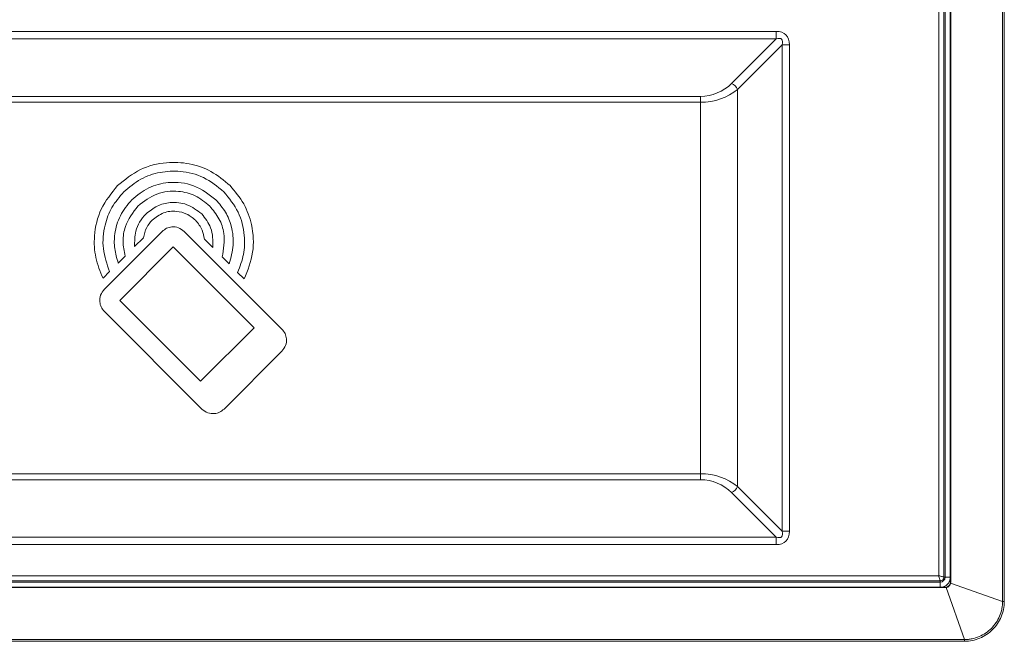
# Model space of a CAD drawing. Header units: millimetres. Extents: x 0 to 1118, y 0 to 864.
# Tile 315 of 390: x 965 to 989, y 394 to 409. Entities that reach past the tile are written whole.
import ezdxf

# ---------------------------------------------------------------- set-up
doc = ezdxf.new("R2010")
doc.units = ezdxf.units.MM

msp = doc.modelspace()

# ---------------------------------------------------------------- linework, layer by layer
at = {"color": 9, "linetype": 'Continuous', "lineweight": 0}
for p, q in [((988.8397, 394.7544), (988.8397, 445.9228)), ((988.8821, 445.9228), (988.8821, 394.7544)), ((987.3214, 395.3715), (987.3214, 445.3057)), ((987.4463, 445.3386), (987.4463, 395.3386)), ((987.4731, 395.3386), (987.4731, 445.3386)), ((987.6117, 445.4213), (987.6117, 395.256)), ((954.7559, 408.3172), (983.4528, 408.3172)), ((983.4528, 408.3172), (983.4528, 408.1404)), ((983.4528, 408.1404), (954.7559, 408.1404)), ((982.3922, 407.0797), (983.4528, 408.1404)), ((983.5943, 407.999), (982.5336, 406.9383)), ((983.5943, 396.4283), (983.5943, 407.999)), ((983.771, 407.999), (983.5943, 407.999)), ((983.771, 407.999), (983.771, 396.4283)), ((956.559, 406.7722), (981.6497, 406.7722)), ((981.6497, 406.6308), (981.6497, 406.7722)), ((982.5336, 406.9383), (982.5336, 397.4889)), ((981.6497, 406.6308), (956.559, 406.6308)), ((981.6497, 397.7965), (981.6497, 406.6308)), ((956.559, 397.7965), (981.6497, 397.7965)), ((981.6497, 397.655), (956.559, 397.655)), ((981.6497, 397.655), (981.6497, 397.7965)), ((982.5336, 397.4889), (983.5943, 396.4283)), ((983.4528, 396.2868), (982.3922, 397.3475)), ((954.7559, 396.2868), (983.4528, 396.2868)), ((983.4528, 396.2868), (983.4528, 396.1101)), ((983.771, 396.4283), (983.5943, 396.4283)), ((983.4528, 396.1101), (954.7559, 396.1101)), ((950.8873, 395.3715), (987.3214, 395.3715)), ((987.4463, 395.3386), (987.4731, 395.3386)), ((987.5952, 395.3386), (987.4731, 395.3386)), ((987.3544, 395.2467), (950.8544, 395.2467)), ((950.8544, 395.2198), (987.3544, 395.2198)), ((987.3544, 395.2198), (987.3544, 395.2467)), ((987.3544, 395.2198), (987.3544, 395.0978)), ((987.9386, 393.8533), (987.4971, 395.0899)), ((987.6031, 395.1959), (988.8397, 394.7544)), ((988.8821, 394.7544), (988.8397, 394.7544)), ((950.2701, 393.8533), (987.9386, 393.8533)), ((987.9386, 393.8109), (950.2701, 393.8109)), ((987.9386, 393.8533), (987.9386, 393.8109))]:
    msp.add_line(p, q, dxfattribs=at)
at = {"color": 7, "linetype": 'Continuous', "lineweight": 15}
for p, q in [((987.5952, 445.4719), (987.5952, 395.2053)), ((987.6041, 395.2047), (987.6041, 445.4725)), ((968.8411, 403.559), (967.4649, 402.1828)), ((971.6896, 401.2369), (969.3676, 403.559)), ((968.1864, 403.1991), (968.3947, 403.4072)), ((969.845, 403.3763), (970.0466, 403.1747)), ((969.1044, 403.1905), (967.8334, 401.9196)), ((971.0276, 401.2674), (969.1044, 403.1905)), ((967.7949, 402.8076), (967.9594, 402.972)), ((970.2703, 402.9511), (970.4336, 402.7877)), ((967.4341, 402.4466), (967.5896, 402.6023)), ((970.6375, 402.584), (970.793, 402.4284)), ((967.8334, 401.9196), (969.7565, 399.9964)), ((967.4649, 401.6563), (969.787, 399.3342)), ((969.7565, 399.9964), (971.0276, 401.2674)), ((970.3134, 399.3343), (971.6897, 400.7105)), ((950.7204, 395.0886), (987.4883, 395.0886)), ((987.4876, 395.0978), (950.7211, 395.0978)), ((987.4883, 395.0886), (987.4876, 395.0978)), ((987.4971, 395.0899), (987.4883, 395.0886)), ((987.5952, 395.2053), (987.6041, 395.2047)), ((987.6117, 395.256), (987.6031, 395.1959))]:
    msp.add_line(p, q, dxfattribs=at)
at = {"color": 9, "linetype": 'Continuous', "lineweight": 0}
for centre, radius, start, end in [((981.6497, 407.8222), 1.05, 270, 315), ((982.2417, 406.7878), 0.3284, 27.27378, 62.72622), ((981.6497, 396.605), 1.05, 45, 90), ((982.2417, 397.6394), 0.3284, 297.27378, 332.72622), ((987.3544, 395.3386), 0.1188, 270, 0), ((987.3544, 395.3386), 0.2436, 278.67096, 351.32904)]:
    msp.add_arc(centre, radius, start, end, dxfattribs=at)
for centre, major_axis, ratio, start_param, end_param in [((983.1346, 407.6808), (-0.5511, -0.5511), 0.5773503, 2.6179939, 3.6651914), ((983.1346, 407.6808), (0.4491, 0.4491), 0.3149183, 5.7595865, 6.8067841), ((981.6497, 407.6808), (1.25, 0), 0.84, 4.712389, 5.4977871), ((981.6497, 396.7465), (1.25, 0), 0.84, 0.7853982, 1.5707963), ((983.1346, 396.7465), (0.4491, -0.4491), 0.3149183, 5.7595865, 6.8067841), ((983.1346, 396.7465), (0.5511, -0.5511), 0.5773503, 5.7595865, 6.8067841)]:
    msp.add_ellipse(centre, major_axis=major_axis, ratio=ratio, start_param=start_param, end_param=end_param, dxfattribs=at)
at = {"color": 7, "linetype": 'Continuous', "lineweight": 15}
for points, knots in [([(970.4563, 404.6484), (970.3108, 404.7708), (970.0246, 405.0115), (969.4896, 405.1908), (968.9099, 405.2204), (968.2937, 405.0674), (967.953, 404.7896), (967.7797, 404.6483)], [0, 0, 0, 0, 0.1912541, 0.3761426, 0.5590511, 0.7757294, 1, 1, 1, 1]), ([(967.927, 404.501), (968.0565, 404.6099), (968.3112, 404.824), (968.7873, 404.9836), (969.3032, 405.0099), (969.8515, 404.8738), (970.1547, 404.6267), (970.3089, 404.501)], [0, 0, 0, 0, 0.1912756, 0.3761794, 0.5590914, 0.7757573, 1, 1, 1, 1]), ([(970.1192, 404.3111), (969.9508, 404.4408), (969.6193, 404.6959), (969.0263, 404.7539), (968.5021, 404.6249), (968.2468, 404.4169), (968.1169, 404.3111)], [0, 0, 0, 0, 0.283576, 0.5579928, 0.7751992, 1, 1, 1, 1]), ([(967.7797, 404.6483), (967.635, 404.4701), (967.3507, 404.1197), (967.2088, 403.5003), (967.2343, 402.9288), (967.3673, 402.6079), (967.4341, 402.4466)], [0, 0, 0, 0, 0.2868101, 0.563909, 0.7808099, 1, 1, 1, 1]), ([(967.5896, 402.6023), (967.527, 402.7827), (967.4022, 403.1423), (967.4522, 403.6805), (967.6266, 404.1488), (967.8258, 404.3823), (967.927, 404.501)], [0, 0, 0, 0, 0.2773416, 0.5530175, 0.772801, 1, 1, 1, 1]), ([(968.2643, 404.1637), (968.4079, 404.2743), (968.6906, 404.4919), (969.1963, 404.5414), (969.6432, 404.4314), (969.861, 404.254), (969.9717, 404.1638)], [0, 0, 0, 0, 0.28357594, 0.55799805, 0.77520524, 1, 1, 1, 1]), ([(970.3089, 404.501), (970.4352, 404.3462), (970.6834, 404.0418), (970.8133, 403.5046), (970.8, 403.0074), (970.6918, 402.7255), (970.6375, 402.584)], [0, 0, 0, 0, 0.2870162, 0.5643006, 0.7811641, 1, 1, 1, 1]), ([(970.793, 402.4284), (970.8763, 402.6365), (971.0422, 403.051), (971.0011, 403.6837), (970.8064, 404.2353), (970.5743, 404.5091), (970.4563, 404.6484)], [0, 0, 0, 0, 0.2779829, 0.5535237, 0.7730139, 1, 1, 1, 1]), ([(968.1169, 404.3111), (968.017, 404.1903), (967.8206, 403.9528), (967.7041, 403.5363), (967.6939, 403.1473), (967.7612, 402.921), (967.7949, 402.8076)], [0, 0, 0, 0, 0.2874943, 0.5652821, 0.782071, 1, 1, 1, 1]), ([(969.782, 403.9739), (969.6703, 404.0599), (969.4505, 404.2291), (969.0572, 404.2676), (968.7096, 404.182), (968.5403, 404.044), (968.4542, 403.9738)], [0, 0, 0, 0, 0.2835662, 0.5579637, 0.7751712, 1, 1, 1, 1]), ([(970.4336, 402.7877), (970.4763, 402.9344), (970.5615, 403.2272), (970.5084, 403.6565), (970.3614, 404.0294), (970.2008, 404.2162), (970.1192, 404.3111)], [0, 0, 0, 0, 0.2767656, 0.5525655, 0.772614, 1, 1, 1, 1]), ([(967.9594, 402.972), (967.9366, 403.0885), (967.8908, 403.3217), (967.958, 403.7577), (968.1474, 404.0088), (968.2643, 404.1637)], [0, 0, 0, 0, 0.27678, 0.5536831, 1, 1, 1, 1]), ([(968.4542, 403.9738), (968.4011, 403.9118), (968.2966, 403.7898), (968.1846, 403.5243), (968.1857, 403.3219), (968.1864, 403.1991)], [0, 0, 0, 0, 0.2888738, 0.5684506, 1, 1, 1, 1]), ([(968.6015, 403.8265), (968.6884, 403.8934), (968.8594, 404.025), (969.1653, 404.0549), (969.4357, 403.9884), (969.5674, 403.8811), (969.6344, 403.8265)], [0, 0, 0, 0, 0.2835439, 0.5579713, 0.7751946, 1, 1, 1, 1]), ([(970.0466, 403.1747), (970.048, 403.3393), (970.0506, 403.6382), (969.8653, 403.8698), (969.782, 403.9739)], [0, 0, 0, 0, 0.55060896, 1, 1, 1, 1]), ([(969.9717, 404.1638), (970.0522, 404.0667), (970.2106, 403.8758), (970.3527, 403.4495), (970.3014, 403.1395), (970.2703, 402.9511)], [0, 0, 0, 0, 0.28866203, 0.56762221, 1, 1, 1, 1]), ([(968.3947, 403.4072), (968.4143, 403.4936), (968.4501, 403.6505), (968.5546, 403.7719), (968.6015, 403.8265)], [0, 0, 0, 0, 0.5506827, 1, 1, 1, 1]), ([(969.6344, 403.8265), (969.696, 403.7509), (969.8045, 403.6176), (969.8328, 403.4492), (969.845, 403.3763)], [0, 0, 0, 0, 0.5674316, 1, 1, 1, 1]), ([(969.3676, 403.559), (969.3233, 403.5931), (969.2361, 403.6602), (969.0802, 403.6754), (968.9424, 403.6415), (968.8753, 403.5868), (968.8411, 403.559)], [0, 0, 0, 0, 0.2835389, 0.5579724, 0.775199, 1, 1, 1, 1]), ([(967.4649, 402.1828), (967.4308, 402.1385), (967.3637, 402.0513), (967.3485, 401.8954), (967.3824, 401.7576), (967.4371, 401.6905), (967.4649, 401.6563)], [0, 0, 0, 0, 0.2836342, 0.558064, 0.7752453, 1, 1, 1, 1]), ([(971.6897, 400.7105), (971.7238, 400.7548), (971.7909, 400.8419), (971.8062, 400.9978), (971.7722, 401.1357), (971.7175, 401.2028), (971.6896, 401.2369)], [0, 0, 0, 0, 0.2836151, 0.5580076, 0.7751907, 1, 1, 1, 1]), ([(969.787, 399.3342), (969.8313, 399.3002), (969.9184, 399.2331), (970.0744, 399.2178), (970.2122, 399.2517), (970.2793, 399.3064), (970.3134, 399.3343)], [0, 0, 0, 0, 0.2836532, 0.5580569, 0.7752243, 1, 1, 1, 1]), ([(987.5952, 395.2053), (987.5933, 395.1917), (987.5906, 395.1782), (987.5791, 395.153), (987.5713, 395.1415), (987.5516, 395.1218), (987.5402, 395.1139), (987.5148, 395.1024), (987.5013, 395.0997), (987.4876, 395.0978)], [0, 0, 0, 0, 0.25, 0.25, 0.5, 0.5, 0.75, 0.75, 1, 1, 1, 1]), ([(987.4971, 395.0899), (987.5234, 395.0937), (987.5486, 395.106), (987.587, 395.1445), (987.5993, 395.1696), (987.6031, 395.1959)], [0, 0, 0, 0, 0.5, 0.5, 1, 1, 1, 1]), ([(987.6117, 395.256), (987.6103, 395.2463), (987.6089, 395.2367), (987.6069, 395.2227), (987.6062, 395.2181), (987.6053, 395.2117), (987.6049, 395.2097), (987.6044, 395.2062), (987.6042, 395.2047), (987.6041, 395.2047)], [0, 0, 0, 0, 0.5, 0.5, 0.75, 0.75, 0.875, 0.875, 1, 1, 1, 1])]:
    msp.add_open_spline(points, degree=3, knots=knots, dxfattribs=at)
at = {"color": 9, "linetype": 'Continuous', "lineweight": 0}
for points, knots in [([(987.3214, 395.3715), (987.337, 395.3673), (987.368, 395.3589), (987.4023, 395.3496), (987.4235, 395.344), (987.44, 395.3398), (987.4438, 395.3391), (987.4463, 395.3386)], [0, 0, 0, 0, 0.2499209, 0.4995883, 0.6312726, 0.7585706, 1, 1, 1, 1]), ([(987.3214, 395.3715), (987.3257, 395.356), (987.3341, 395.325), (987.3434, 395.2906), (987.3489, 395.2694), (987.3531, 395.2529), (987.3539, 395.2492), (987.3544, 395.2467)], [0, 0, 0, 0, 0.2499209, 0.4995883, 0.6312873, 0.7585902, 1, 1, 1, 1]), ([(987.4463, 395.3386), (987.4448, 395.3266), (987.442, 395.3025), (987.4208, 395.2722), (987.3904, 395.2509), (987.3664, 395.2481), (987.3544, 395.2467)], [0, 0, 0, 0, 0.2501466, 0.4999903, 0.7498388, 1, 1, 1, 1]), ([(987.9386, 393.8533), (987.9679, 393.8532), (987.9977, 393.8546), (988.0562, 393.8603), (988.0851, 393.8647), (988.1713, 393.8821), (988.2284, 393.8998), (988.3369, 393.9455), (988.3884, 393.9735), (988.4861, 394.0392), (988.5322, 394.0772), (988.6151, 394.1601), (988.6525, 394.2052), (988.7188, 394.3034), (988.747, 394.3553), (988.7926, 394.463), (988.8103, 394.5194), (988.8281, 394.6066), (988.8325, 394.636), (988.8384, 394.6951), (988.8398, 394.7251), (988.8397, 394.7544)], [0, 0, 0, 0, 0.0625, 0.0625, 0.125, 0.125, 0.25, 0.25, 0.375, 0.375, 0.5, 0.5, 0.625, 0.625, 0.75, 0.75, 0.875, 0.875, 0.9375, 0.9375, 1, 1, 1, 1]), ([(988.8821, 394.7544), (988.8821, 394.6922), (988.8757, 394.6308), (988.8506, 394.5095), (988.8319, 394.4504), (988.7841, 394.3377), (988.7546, 394.2834), (988.6851, 394.1807), (988.646, 394.1335), (988.5593, 394.0468), (988.5111, 394.007), (988.4089, 393.9381), (988.3551, 393.9088), (988.2416, 393.8607), (988.182, 393.842), (988.0618, 393.8173), (988.0007, 393.8109), (987.9386, 393.8109)], [0, 0, 0, 0, 0.125, 0.125, 0.25, 0.25, 0.375, 0.375, 0.5, 0.5, 0.625, 0.625, 0.75, 0.75, 0.875, 0.875, 1, 1, 1, 1])]:
    msp.add_open_spline(points, degree=3, knots=knots, dxfattribs=at)

doc.saveas('drawing.dxf')
